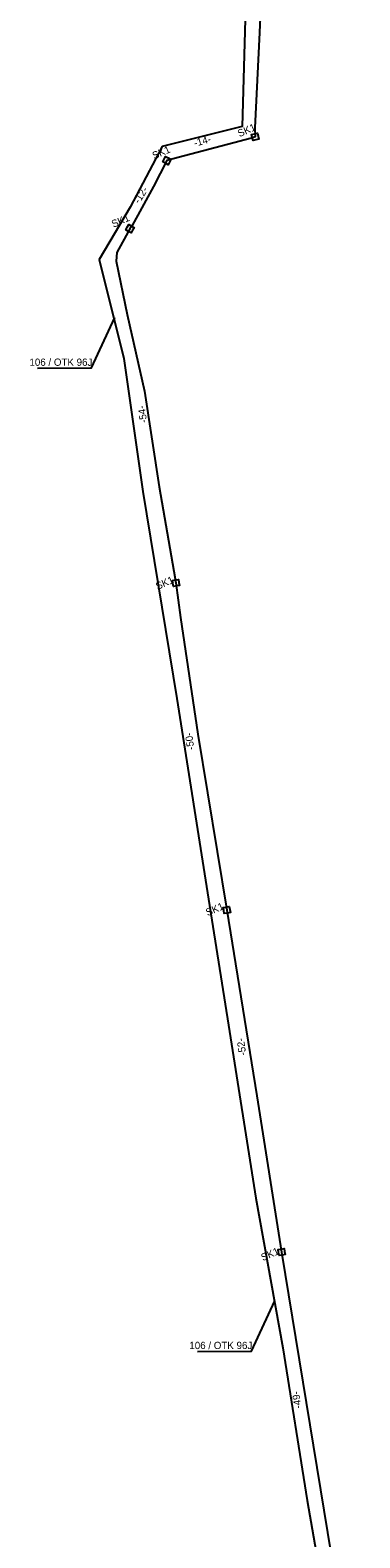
# Model space of a CAD drawing. Extents: x 6494530 to 6506885, y 5884901 to 5892312.
# Drawn here: x 6502434.1 to 6502482.7, y 5888777.9 to 5889000.3 of the extents above; entities that cross this region are included whole.
import ezdxf

# ---------------------------------------------------------------- set-up
doc = ezdxf.new("R2010")
doc.units = 0
for name, color, linetype in [('kabel W KANALIZACJI ISTN', 7, 'Continuous'), ('opis kabla CCTV_OTK', 7, 'Continuous'), ('opis kabla otk', 7, 'Continuous'), ('studnie do wyrysu', 7, 'Continuous'), ('trasa kanalizacji do wyrysu', 7, 'Continuous')]:
    doc.layers.add(name, color=color, linetype=linetype)

# ---------------------------------------------------------------- blocks, each defined once
blk = doc.blocks.new('ELARM2_28')
at = {"layer": 'studnie do wyrysu'}
blk.add_lwpolyline([(0, 0.45), (0.45, 0.45), (0.45, 0), (0.45, -0.45), (0, -0.45), (-0.45, -0.45), (-0.45, 0), (-0.45, 0.45)], close=True, dxfattribs=at)

msp = doc.modelspace()

# ---------------------------------------------------------------- linework, layer by layer
at = {"layer": 'kabel W KANALIZACJI ISTN'}
msp.add_lwpolyline([(6502465.9, 5889005.53), (6502465.36, 5888986.11), (6502453.57, 5888983.19), (6502448.85, 5888974.24), (6502444.26, 5888966.51), (6502447.91, 5888951.93), (6502450.71, 5888932.28), (6502455.71, 5888901.75), (6502460.53, 5888871.21), (6502463.32, 5888853.56), (6502467.35, 5888828.02), (6502471.34, 5888805.94), (6502474.9, 5888783.45), (6502478.82, 5888761.18)], dxfattribs=at)
at = {"layer": 'opis kabla otk'}
for points in [[(6502435.18, 5888950.49), (6502443.13, 5888950.51), (6502446.58, 5888957.95)], [(6502458.74, 5888805.44), (6502466.7, 5888805.46), (6502470.15, 5888812.9)]]:
    msp.add_lwpolyline(points, dxfattribs=at)
at = {"layer": 'trasa kanalizacji do wyrysu'}
for points in [[(6502467.58, 5889013.79), (6502467.71, 5889005.53), (6502468.07, 5889004.36), (6502467.87, 5889000)], [(6502467.58, 5889013.79), (6502467.71, 5889005.53), (6502468.07, 5889004.36), (6502467.87, 5889000)], [(6502467.58, 5889013.79), (6502467.71, 5889005.53), (6502468.07, 5889004.36), (6502467.87, 5889000)], [(6502467.58, 5889013.79), (6502467.71, 5889005.53), (6502468.07, 5889004.36), (6502467.87, 5889000)], [(6502467.58, 5889013.79), (6502467.71, 5889005.53), (6502468.07, 5889004.36), (6502467.87, 5889000)], [(6502467.58, 5889013.79), (6502467.71, 5889005.53), (6502468.07, 5889004.36), (6502467.87, 5889000)], [(6502467.87, 5889000), (6502467.21, 5888985.93), (6502467.26, 5888984.61), (6502466.72, 5888984.4), (6502454.24, 5888981.11), (6502452.29, 5888977.29), (6502449.14, 5888971.52), (6502448.8, 5888971.05), (6502446.86, 5888967.54), (6502446.76, 5888966.29), (6502448.38, 5888958.4), (6502450.96, 5888947.08), (6502453.09, 5888933), (6502455.25, 5888920.55), (6502455.58, 5888918.81), (6502456.26, 5888913.72), (6502458.82, 5888896.5), (6502463.08, 5888870.55), (6502467.5, 5888843.14), (6502471.14, 5888820.09), (6502478.95, 5888772.43), (6502482.52, 5888750.56), (6502482.67, 5888750)], [(6502467.87, 5889000), (6502467.21, 5888985.93), (6502467.26, 5888984.61), (6502466.72, 5888984.4), (6502454.24, 5888981.11), (6502452.29, 5888977.29), (6502449.14, 5888971.52), (6502448.8, 5888971.05), (6502446.86, 5888967.54), (6502446.76, 5888966.29), (6502448.38, 5888958.4), (6502450.96, 5888947.08), (6502453.09, 5888933), (6502455.25, 5888920.55), (6502455.58, 5888918.81), (6502456.26, 5888913.72), (6502458.82, 5888896.5), (6502463.08, 5888870.55), (6502467.5, 5888843.14), (6502471.14, 5888820.09), (6502478.95, 5888772.43), (6502482.52, 5888750.56), (6502482.67, 5888750)], [(6502467.87, 5889000), (6502467.21, 5888985.93), (6502467.26, 5888984.61), (6502466.72, 5888984.4), (6502454.24, 5888981.11), (6502452.29, 5888977.29), (6502449.14, 5888971.52), (6502448.8, 5888971.05), (6502446.86, 5888967.54), (6502446.76, 5888966.29), (6502448.38, 5888958.4), (6502450.96, 5888947.08), (6502453.09, 5888933), (6502455.25, 5888920.55), (6502455.58, 5888918.81), (6502456.26, 5888913.72), (6502458.82, 5888896.5), (6502463.08, 5888870.55), (6502467.5, 5888843.14), (6502471.14, 5888820.09), (6502478.95, 5888772.43), (6502482.52, 5888750.56), (6502482.67, 5888750)], [(6502467.87, 5889000), (6502467.21, 5888985.93), (6502467.26, 5888984.61), (6502466.72, 5888984.4), (6502454.24, 5888981.11), (6502452.29, 5888977.29), (6502449.14, 5888971.52), (6502448.8, 5888971.05), (6502446.86, 5888967.54), (6502446.76, 5888966.29), (6502448.38, 5888958.4), (6502450.96, 5888947.08), (6502453.09, 5888933), (6502455.25, 5888920.55), (6502455.58, 5888918.81), (6502456.26, 5888913.72), (6502458.82, 5888896.5), (6502463.08, 5888870.55), (6502467.5, 5888843.14), (6502471.14, 5888820.09), (6502478.95, 5888772.43), (6502482.52, 5888750.56), (6502482.67, 5888750)], [(6502467.87, 5889000), (6502467.21, 5888985.93), (6502467.26, 5888984.61), (6502466.72, 5888984.4), (6502454.24, 5888981.11), (6502452.29, 5888977.29), (6502449.14, 5888971.52), (6502448.8, 5888971.05), (6502446.86, 5888967.54), (6502446.76, 5888966.29), (6502448.38, 5888958.4), (6502450.96, 5888947.08), (6502453.09, 5888933), (6502455.25, 5888920.55), (6502455.58, 5888918.81), (6502456.26, 5888913.72), (6502458.82, 5888896.5), (6502463.08, 5888870.55), (6502467.5, 5888843.14), (6502471.14, 5888820.09), (6502478.95, 5888772.43), (6502482.52, 5888750.56), (6502482.67, 5888750)], [(6502467.87, 5889000), (6502467.21, 5888985.93), (6502467.26, 5888984.61), (6502466.72, 5888984.4), (6502454.24, 5888981.11), (6502452.29, 5888977.29), (6502449.14, 5888971.52), (6502448.8, 5888971.05), (6502446.86, 5888967.54), (6502446.76, 5888966.29), (6502448.38, 5888958.4), (6502450.96, 5888947.08), (6502453.09, 5888933), (6502455.25, 5888920.55), (6502455.58, 5888918.81), (6502456.26, 5888913.72), (6502458.82, 5888896.5), (6502463.08, 5888870.55), (6502467.5, 5888843.14), (6502471.14, 5888820.09), (6502478.95, 5888772.43), (6502482.52, 5888750.56), (6502482.67, 5888750)]]:
    msp.add_lwpolyline(points, dxfattribs=at)

# ---------------------------------------------------------------- block references
at = {"layer": 'studnie do wyrysu'}
for p, xscale, yscale, rotation in [((6502467.26, 5888984.61), 1.0000018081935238, 1.0000018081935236, 14.768387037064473), ((6502467.26, 5888984.61), 1.0000018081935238, 1.0000018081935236, 14.768387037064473), ((6502467.26, 5888984.61), 1.0000018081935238, 1.0000018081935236, 14.768387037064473), ((6502467.26, 5888984.61), 1.0000018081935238, 1.0000018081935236, 14.768387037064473), ((6502467.26, 5888984.61), 1.0000018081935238, 1.0000018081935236, 14.768387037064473), ((6502467.26, 5888984.61), 1.0000018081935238, 1.0000018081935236, 14.768387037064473), ((6502454.24, 5888981.11), 0.9999974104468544, 0.9999974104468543, 61.0703294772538), ((6502454.24, 5888981.11), 0.9999974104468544, 0.9999974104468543, 61.0703294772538), ((6502454.24, 5888981.11), 0.9999974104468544, 0.9999974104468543, 61.0703294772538), ((6502454.24, 5888981.11), 0.9999974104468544, 0.9999974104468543, 61.0703294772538), ((6502454.24, 5888981.11), 0.9999974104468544, 0.9999974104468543, 61.0703294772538), ((6502454.24, 5888981.11), 0.9999974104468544, 0.9999974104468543, 61.0703294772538), ((6502448.8, 5888971.05), 0.9999974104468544, 0.9999974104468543, 61.0703294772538), ((6502448.8, 5888971.05), 0.9999974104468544, 0.9999974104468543, 61.0703294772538), ((6502448.8, 5888971.05), 0.9999974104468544, 0.9999974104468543, 61.0703294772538), ((6502448.8, 5888971.05), 0.9999974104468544, 0.9999974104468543, 61.0703294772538), ((6502448.8, 5888971.05), 0.9999974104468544, 0.9999974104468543, 61.0703294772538), ((6502448.8, 5888971.05), 0.9999974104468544, 0.9999974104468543, 61.0703294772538), ((6502455.58, 5888918.81), 0.9999989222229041, 0.9999989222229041, -80.4457858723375), ((6502455.58, 5888918.81), 0.9999989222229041, 0.9999989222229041, -80.4457858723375), ((6502455.58, 5888918.81), 0.9999989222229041, 0.9999989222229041, -80.4457858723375), ((6502455.58, 5888918.81), 0.9999989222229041, 0.9999989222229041, -80.4457858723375), ((6502455.58, 5888918.81), 0.9999989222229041, 0.9999989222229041, -80.4457858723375), ((6502455.58, 5888918.81), 0.9999989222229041, 0.9999989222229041, -80.4457858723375), ((6502463.08, 5888870.55), 0.9999989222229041, 0.9999989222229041, -80.4457858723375), ((6502463.08, 5888870.55), 0.9999989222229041, 0.9999989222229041, -80.4457858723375), ((6502463.08, 5888870.55), 0.9999989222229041, 0.9999989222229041, -80.4457858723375), ((6502463.08, 5888870.55), 0.9999989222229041, 0.9999989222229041, -80.4457858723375), ((6502463.08, 5888870.55), 0.9999989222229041, 0.9999989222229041, -80.4457858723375), ((6502463.08, 5888870.55), 0.9999989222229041, 0.9999989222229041, -80.4457858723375), ((6502471.14, 5888820.09), 0.9999989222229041, 0.9999989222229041, -80.4457858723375), ((6502471.14, 5888820.09), 0.9999989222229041, 0.9999989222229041, -80.4457858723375), ((6502471.14, 5888820.09), 0.9999989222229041, 0.9999989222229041, -80.4457858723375), ((6502471.14, 5888820.09), 0.9999989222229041, 0.9999989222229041, -80.4457858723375), ((6502471.14, 5888820.09), 0.9999989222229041, 0.9999989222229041, -80.4457858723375), ((6502471.14, 5888820.09), 0.9999989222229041, 0.9999989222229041, -80.4457858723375)]:
    msp.add_blockref('ELARM2_28', p, dxfattribs=dict(at, xscale=xscale, yscale=yscale, rotation=rotation))

# ---------------------------------------------------------------- texts
at = {"layer": 'opis kabla CCTV_OTK'}
for p in [(6502434, 5888950.83), (6502457.56, 5888805.78)]:
    msp.add_text('106 / OTK 96J', height=1.075, dxfattribs=at).set_placement(p)
at = {"layer": 'studnie do wyrysu'}
for p in [(6502464.95, 5888984.55), (6502464.95, 5888984.55), (6502452.38, 5888981.27), (6502452.38, 5888981.27), (6502446.38, 5888971.19), (6502446.38, 5888971.19), (6502452.88, 5888917.77), (6502452.88, 5888917.77), (6502460.26, 5888869.63), (6502460.26, 5888869.63), (6502468.4, 5888818.74), (6502468.4, 5888818.74)]:
    msp.add_text('SK1', height=1.075, rotation=23.6947, dxfattribs=at).set_placement(p)
at = {"layer": 'trasa kanalizacji do wyrysu'}
for s, rotation, p in [('-14-', 15.5295, (6502458.38, 5888983.14)), ('-14-', 15.5295, (6502458.38, 5888983.14)), ('-12-', 58.1232, (6502450.18, 5888974.67)), ('-12-', 58.1232, (6502450.18, 5888974.67)), ('-54-', 98.1595, (6502451.35, 5888942.49)), ('-54-', 98.1595, (6502451.35, 5888942.49)), ('-50-', 98.1595, (6502458.31, 5888894.25)), ('-50-', 98.1595, (6502458.31, 5888894.25)), ('-52-', 98.1595, (6502465.95, 5888849.16)), ('-52-', 98.1595, (6502465.95, 5888849.16)), ('-49-', 98.1595, (6502474.08, 5888797.09)), ('-49-', 98.1595, (6502474.08, 5888797.09))]:
    msp.add_text(s, height=1.075, rotation=rotation, dxfattribs=at).set_placement(p)

doc.saveas('drawing.dxf')
